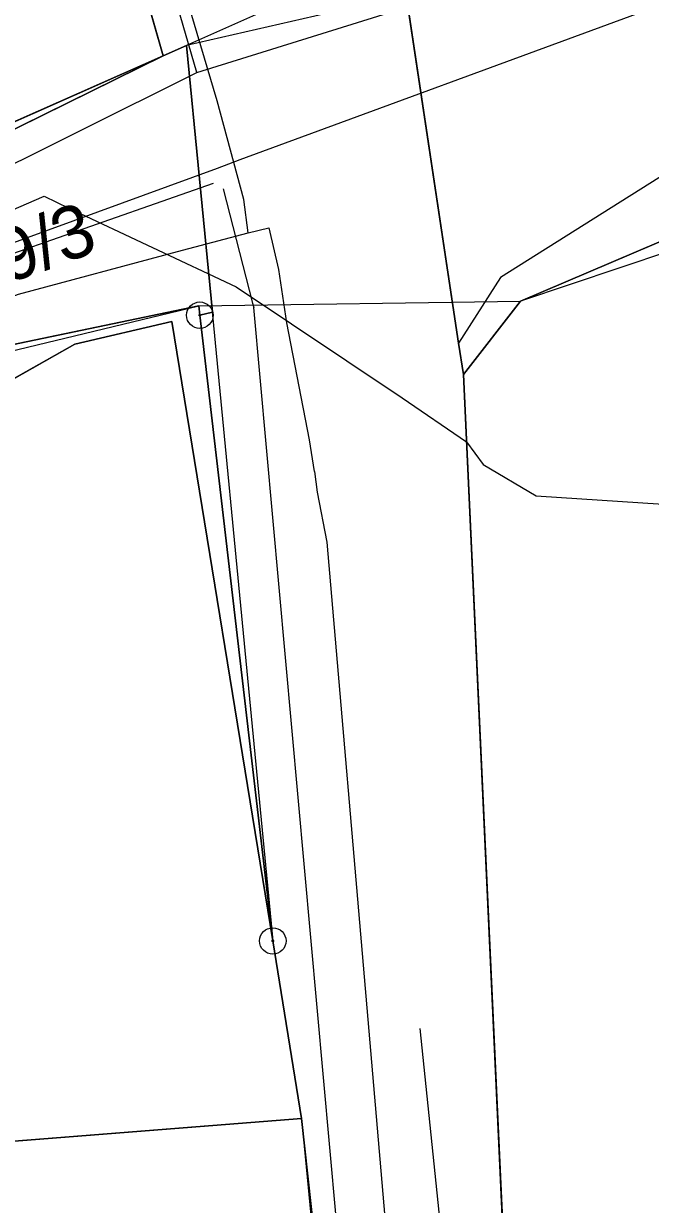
# Model space of a CAD drawing. Extents: x -706130 to -698555, y -971544 to -967260.
# Drawn here: x -704234.1 to -704210.38, y -969624.49 to -969579.85 of the extents above; entities that cross this region are included whole.
import ezdxf

# ---------------------------------------------------------------- set-up
doc = ezdxf.new("R2010")
doc.units = 0
for name, color, linetype in [('BPEJ I-II trida ochrany S', 7, 'Continuous'), ('Docházková izochrona - BUS S', 7, 'Continuous'), ('Docházková izochrona - VLAK N', 7, 'Continuous'), ('Hranice intravilán', 7, 'Continuous'), ('Kanalizace_stoka bez rozlišení N', 7, 'Continuous'), ('KN_Hranice_parcel', 7, 'Continuous'), ('KN_Hranice_parcel_vnitrni_kresba', 7, 'Continuous'), ('KN_Parcelni cisla', 7, 'Continuous'), ('KN_Polygon parcely', 7, 'Continuous'), ('KN_POZEMKY_14_OSTATNI PLOCHA', 7, 'Continuous'), ('KN_POZEMKY_5_ZAHRADA', 7, 'Continuous'), ('KN_POZEMKY_7_TTP', 7, 'Continuous'), ('KN_VYUZITI_16_ostatni plocha_silnice', 7, 'Continuous'), ('KN_VYUZITI_17_ostatni plocha_ostatni komunikace', 7, 'Continuous'), ('KN_VYUZITI_26_ostatni plocha_jina plocha', 7, 'Continuous'), ('KN_Značky bodu BP', 7, 'Continuous'), ('Plochy N_P ŠRAFY', 7, 'Continuous'), ('Plochy občanské vybavení - sport N', 7, 'Continuous'), ('Plochy smíšené obytné venkovské S', 7, 'Continuous'), ('Plochy verejnych prostranstvi - komunikace ostatni S', 7, 'Continuous'), ('Plochy zmen_ zastavitelne plochy', 7, 'Continuous'), ('Plochy zmen_ zastavitelne plochy_ZAKL', 7, 'Continuous'), ('Plynovody STL S', 7, 'Continuous'), ('Regulační bloky zastavitelné N', 7, 'Continuous'), ('Regulační bloky zastavěné S', 7, 'Continuous'), ('Spoje_dálkový optický komunikační kabel S', 7, 'Continuous'), ('Trasy cykloturistické N', 7, 'Continuous'), ('Trasy cykloturistické S', 7, 'Continuous'), ('Trasy turistické S', 7, 'Continuous'), ('Vodovodní řad - přiváděcí S', 7, 'Continuous'), ('Vodovodní řady - rozváděcí S', 7, 'Continuous'), ('Zábory hodnocené - plochy', 7, 'Continuous'), ('Zábory hodnocené - prevzate z UPO I a II tridy ochrany ZPF', 7, 'Continuous')]:
    doc.layers.add(name, color=color, linetype=linetype)

msp = doc.modelspace()

# ---------------------------------------------------------------- linework, layer by layer
at = {"layer": 'BPEJ I-II trida ochrany S'}
for p, q in [((-704228.82, -969581.06), (-704233.49, -969564.77)), ((-704256.89, -969593.5), (-704228.82, -969581.06)), ((-704208.35, -969587.38), (-704215.3, -969590.34)), ((-704215.3, -969590.34), (-704217.46, -969593.11)), ((-704228.49, -969591.11), (-704232.16, -969591.96)), ((-704224.67, -969614.53), (-704228.49, -969591.11)), ((-704232.16, -969591.96), (-704241.14, -969597.05)), ((-704217.46, -969593.11), (-704214.74, -969651.86)), ((-704223.58, -969621.24), (-704224.67, -969614.53)), ((-704221.39, -969641.2), (-704223.58, -969621.24))]:
    msp.add_line(p, q, dxfattribs=at)
at = {"layer": 'Docházková izochrona - BUS S'}
msp.add_arc((-704240.773, -969524.401), 400, 310.68625, 92.9342, dxfattribs=at)
at = {"layer": 'Docházková izochrona - VLAK N'}
msp.add_circle((-704165.451, -969778.767), 800, dxfattribs=at)
at = {"layer": 'Hranice intravilán'}
msp.add_lwpolyline([(-704219.87, -969577.08), (-704227.94, -969580.67), (-704226.95, -969590.76), (-704227.43, -969590.87), (-704224.67, -969614.53), (-704223.58, -969621.24), (-704250.61, -969623.37), (-704260.62, -969624.16), (-704262.7, -969624.32), (-704261.282, -969635.176), (-704265.81, -969638.36), (-704279.27, -969640.67), (-704290.75, -969639.5), (-704290.79, -969642.09), (-704303.3, -969641.85), (-704304.17, -969641.83), (-704304.03, -969634.55), (-704301.94, -969634.59), (-704301.83, -969625.54), (-704307.84, -969624.97), (-704306.2, -969642.59), (-704302.94, -969659.95), (-704305.55, -969660.42)], dxfattribs=at)
at = {"layer": 'Kanalizace_stoka bez rozlišení N'}
msp.add_line((-704227.542, -969581.697), (-704140.78, -969554.617), dxfattribs=at)
for points in [[(-704374.196, -969620.371), (-704331.611, -969612.168), (-704277.851, -969606.568), (-704272.222, -969603.95), (-704227.542, -969581.697), (-704237.783, -969546.535), (-704249.189, -969508.124), (-704256.433, -969469.129)], [(-704200.628, -969760.061), (-704209.059, -969702.611), (-704213.521, -969671.707), (-704219.097, -969617.843)]]:
    msp.add_lwpolyline(points, dxfattribs=at)
at = {"layer": 'KN_Hranice_parcel'}
for p, q in [((-704228.82, -969581.06), (-704233.49, -969564.77)), ((-704256.89, -969593.5), (-704228.82, -969581.06)), ((-704228.82, -969581.06), (-704255.48, -969594.19)), ((-704227.47, -969590.51), (-704227.43, -969590.87)), ((-704227.43, -969590.87), (-704224.67, -969614.53)), ((-704217.46, -969593.11), (-704214.74, -969651.86)), ((-704223.58, -969621.24), (-704224.67, -969614.53)), ((-704223.58, -969621.24), (-704250.61, -969623.37)), ((-704221.39, -969641.2), (-704223.58, -969621.24))]:
    msp.add_line(p, q, dxfattribs=at)
for points in [[(-704217.46, -969593.11), (-704217.64, -969591.93), (-704219.7, -969578.24), (-704219.87, -969577.08)], [(-704228.82, -969581.06), (-704227.94, -969580.67), (-704226.95, -969590.76), (-704227.43, -969590.87)], [(-704208.35, -969587.38), (-704215.3, -969590.34), (-704217.46, -969593.11)], [(-704255.98, -969600.39), (-704252.52, -969598.81), (-704245.02, -969595.87), (-704242.27, -969594.08), (-704238.79, -969592.87), (-704227.47, -969590.51)], [(-704224.67, -969614.53), (-704228.49, -969591.11), (-704232.16, -969591.96), (-704241.14, -969597.05), (-704245.98, -969598.7)]]:
    msp.add_lwpolyline(points, dxfattribs=at)
at = {"layer": 'KN_Hranice_parcel_vnitrni_kresba'}
for p, q in [((-704208.62, -969584.76), (-704216.06, -969589.44)), ((-704216.06, -969589.44), (-704217.64, -969591.93))]:
    msp.add_line(p, q, dxfattribs=at)
at = {"layer": 'KN_Polygon parcely'}
for points in [[(-704200.17, -969756.67), (-704206.47, -969712.06), (-704208.11, -969699.67), (-704208.05, -969694.44), (-704217.33, -969665.33), (-704216.7, -969652.42), (-704214.74, -969651.86), (-704217.46, -969593.11), (-704217.64, -969591.93), (-704219.7, -969578.24), (-704219.87, -969577.08), (-704233.36, -969548.33), (-704245.79, -969507.12), (-704248.1, -969494.55), (-704253.03, -969467.69), (-704252.11, -969465.31)], [(-704233.49, -969564.77), (-704228.82, -969581.06), (-704227.94, -969580.67), (-704226.95, -969590.76), (-704227.43, -969590.87), (-704224.67, -969614.53), (-704223.58, -969621.24), (-704221.39, -969641.2), (-704219.83, -969660.14), (-704218.69, -969674), (-704212.69, -969693.01), (-704212.49, -969695.49), (-704212.16, -969699.64), (-704211.84, -969703.71), (-704211.72, -969706.62), (-704211.32, -969708.88), (-704211.01, -969710.61), (-704206.19, -969742.27)], [(-704201.42, -969573.83), (-704215.87, -969577.91), (-704219.87, -969577.08), (-704219.7, -969578.24), (-704217.64, -969591.93), (-704217.46, -969593.11), (-704215.3, -969590.34), (-704208.35, -969587.38)]]:
    msp.add_lwpolyline(points, dxfattribs=at)
for points in [[(-704266.43, -969556.11), (-704273.12, -969560.92), (-704273.99, -969562.01), (-704276.88, -969565.64), (-704272.81, -969585.71), (-704256.89, -969593.5), (-704228.82, -969581.06), (-704233.49, -969564.77), (-704260.62, -969575.51), (-704264.82, -969560.87), (-704254.29, -969556.86), (-704251.98, -969555.98), (-704237.59, -969550.5)], [(-704217.46, -969593.11), (-704214.74, -969651.86), (-704187.53, -969643.89), (-704167.98, -969638.8), (-704171.89, -969620.97), (-704185.23, -969580.26), (-704208.35, -969587.38), (-704215.3, -969590.34)], [(-704238.79, -969592.87), (-704227.47, -969590.51), (-704227.43, -969590.87), (-704226.95, -969590.76), (-704227.94, -969580.67), (-704228.82, -969581.06), (-704255.48, -969594.19), (-704275.63, -969604.11), (-704266.88, -969606.8), (-704266.03, -969605.55), (-704255.98, -969600.39), (-704252.52, -969598.81), (-704245.02, -969595.87), (-704242.27, -969594.08)], [(-704256.89, -969593.5), (-704255.48, -969594.19), (-704228.82, -969581.06)], [(-704245.98, -969598.7), (-704241.14, -969597.05), (-704232.16, -969591.96), (-704228.49, -969591.11), (-704224.67, -969614.53), (-704227.43, -969590.87), (-704227.47, -969590.51), (-704238.79, -969592.87), (-704242.27, -969594.08), (-704245.02, -969595.87), (-704252.52, -969598.81), (-704255.98, -969600.39), (-704266.03, -969605.55), (-704251.72, -969600.66), (-704251.89, -969599.16), (-704246, -969598.51)], [(-704224.67, -969614.53), (-704228.49, -969591.11), (-704232.16, -969591.96), (-704241.14, -969597.05), (-704245.98, -969598.7), (-704245.57, -969602.41), (-704244.12, -969602.26), (-704244.34, -969600.04), (-704240.46, -969599.67), (-704240.32, -969601.11), (-704236.11, -969600.7), (-704235.33, -969608.68), (-704244.79, -969609.59), (-704244.5, -969612.17), (-704250.39, -969612.81), (-704251.72, -969600.66), (-704266.03, -969605.55), (-704265.75, -969607.15), (-704263.29, -969608.38), (-704253.82, -969604.36), (-704253.42, -969606.71), (-704250.61, -969623.37), (-704223.58, -969621.24)], [(-704221.39, -969641.2), (-704223.58, -969621.24), (-704250.61, -969623.37), (-704260.62, -969624.16), (-704262.7, -969624.32), (-704260.08, -969644.38)]]:
    msp.add_lwpolyline(points, close=True, dxfattribs=at)
at = {"layer": 'KN_POZEMKY_14_OSTATNI PLOCHA'}
for p, q in [((-704228.82, -969581.06), (-704233.49, -969564.77)), ((-704217.64, -969591.93), (-704219.7, -969578.24)), ((-704219.7, -969578.24), (-704217.64, -969591.93)), ((-704256.89, -969593.5), (-704228.82, -969581.06)), ((-704228.82, -969581.06), (-704255.48, -969594.19)), ((-704255.48, -969594.19), (-704228.82, -969581.06)), ((-704228.82, -969581.06), (-704227.94, -969580.67)), ((-704227.94, -969580.67), (-704228.82, -969581.06)), ((-704227.94, -969580.67), (-704226.95, -969590.76)), ((-704226.95, -969590.76), (-704227.94, -969580.67)), ((-704208.35, -969587.38), (-704215.3, -969590.34)), ((-704215.3, -969590.34), (-704217.46, -969593.11)), ((-704227.47, -969590.51), (-704238.79, -969592.87)), ((-704238.79, -969592.87), (-704227.47, -969590.51)), ((-704227.43, -969590.87), (-704227.47, -969590.51)), ((-704227.47, -969590.51), (-704227.43, -969590.87)), ((-704226.95, -969590.76), (-704227.43, -969590.87)), ((-704227.43, -969590.87), (-704226.95, -969590.76)), ((-704227.43, -969590.87), (-704224.67, -969614.53)), ((-704224.67, -969614.53), (-704227.43, -969590.87)), ((-704228.49, -969591.11), (-704232.16, -969591.96)), ((-704224.67, -969614.53), (-704228.49, -969591.11)), ((-704232.16, -969591.96), (-704241.14, -969597.05)), ((-704217.46, -969593.11), (-704217.64, -969591.93)), ((-704217.64, -969591.93), (-704217.46, -969593.11)), ((-704217.46, -969593.11), (-704214.74, -969651.86)), ((-704223.58, -969621.24), (-704224.67, -969614.53)), ((-704221.39, -969641.2), (-704223.58, -969621.24))]:
    msp.add_line(p, q, dxfattribs=at)
at = {"layer": 'KN_POZEMKY_5_ZAHRADA'}
for p, q in [((-704233.49, -969564.77), (-704228.82, -969581.06)), ((-704228.82, -969581.06), (-704256.89, -969593.5)), ((-704232.16, -969591.96), (-704228.49, -969591.11)), ((-704228.49, -969591.11), (-704224.67, -969614.53)), ((-704241.14, -969597.05), (-704232.16, -969591.96)), ((-704224.67, -969614.53), (-704223.58, -969621.24)), ((-704223.58, -969621.24), (-704250.61, -969623.37))]:
    msp.add_line(p, q, dxfattribs=at)
at = {"layer": 'KN_POZEMKY_7_TTP'}
for p, q in [((-704215.3, -969590.34), (-704208.35, -969587.38)), ((-704217.46, -969593.11), (-704215.3, -969590.34)), ((-704214.74, -969651.86), (-704217.46, -969593.11)), ((-704250.61, -969623.37), (-704223.58, -969621.24)), ((-704223.58, -969621.24), (-704221.39, -969641.2))]:
    msp.add_line(p, q, dxfattribs=at)
at = {"layer": 'KN_VYUZITI_16_ostatni plocha_silnice'}
for p, q in [((-704228.82, -969581.06), (-704233.49, -969564.77)), ((-704219.7, -969578.24), (-704217.64, -969591.93)), ((-704227.94, -969580.67), (-704228.82, -969581.06)), ((-704226.95, -969590.76), (-704227.94, -969580.67)), ((-704227.43, -969590.87), (-704226.95, -969590.76)), ((-704224.67, -969614.53), (-704227.43, -969590.87)), ((-704217.64, -969591.93), (-704217.46, -969593.11)), ((-704217.46, -969593.11), (-704214.74, -969651.86)), ((-704223.58, -969621.24), (-704224.67, -969614.53)), ((-704221.39, -969641.2), (-704223.58, -969621.24))]:
    msp.add_line(p, q, dxfattribs=at)
at = {"layer": 'KN_VYUZITI_17_ostatni plocha_ostatni komunikace'}
for p, q in [((-704217.64, -969591.93), (-704219.7, -969578.24)), ((-704256.89, -969593.5), (-704228.82, -969581.06)), ((-704228.82, -969581.06), (-704255.48, -969594.19)), ((-704255.48, -969594.19), (-704228.82, -969581.06)), ((-704228.82, -969581.06), (-704227.94, -969580.67)), ((-704227.94, -969580.67), (-704226.95, -969590.76)), ((-704208.35, -969587.38), (-704215.3, -969590.34)), ((-704215.3, -969590.34), (-704217.46, -969593.11)), ((-704227.47, -969590.51), (-704238.79, -969592.87)), ((-704227.43, -969590.87), (-704227.47, -969590.51)), ((-704226.95, -969590.76), (-704227.43, -969590.87)), ((-704217.46, -969593.11), (-704217.64, -969591.93))]:
    msp.add_line(p, q, dxfattribs=at)
at = {"layer": 'KN_VYUZITI_26_ostatni plocha_jina plocha'}
for p, q in [((-704238.79, -969592.87), (-704227.47, -969590.51)), ((-704227.47, -969590.51), (-704227.43, -969590.87)), ((-704227.43, -969590.87), (-704224.67, -969614.53)), ((-704228.49, -969591.11), (-704232.16, -969591.96)), ((-704224.67, -969614.53), (-704228.49, -969591.11)), ((-704232.16, -969591.96), (-704241.14, -969597.05))]:
    msp.add_line(p, q, dxfattribs=at)
at = {"layer": 'KN_Značky bodu BP'}
for centre, radius in [((-704227.43, -969590.87), 0.5), ((-704227.43, -969590.87), 0.0303), ((-704224.67, -969614.53), 0.5), ((-704224.67, -969614.53), 0.0303)]:
    msp.add_circle(centre, radius, dxfattribs=at)
at = {"layer": 'Plochy N_P ŠRAFY'}
for p, q in [((-704208.35, -969587.38), (-704215.3, -969590.34)), ((-704215.3, -969590.34), (-704217.46, -969593.11)), ((-704217.46, -969593.11), (-704214.74, -969651.86))]:
    msp.add_line(p, q, dxfattribs=at)
at = {"layer": 'Plochy občanské vybavení - sport N'}
msp.add_line((-704217.46, -969593.11), (-704214.74, -969651.86), dxfattribs=at)
msp.add_lwpolyline([(-704208.35, -969587.38), (-704215.3, -969590.34), (-704217.46, -969593.11)], dxfattribs=at)
at = {"layer": 'Plochy smíšené obytné venkovské S'}
for p, q in [((-704228.82, -969581.06), (-704233.49, -969564.77)), ((-704255.48, -969594.19), (-704228.82, -969581.06)), ((-704227.43, -969590.87), (-704227.47, -969590.51)), ((-704224.67, -969614.53), (-704227.43, -969590.87)), ((-704223.58, -969621.24), (-704224.67, -969614.53)), ((-704221.39, -969641.2), (-704223.58, -969621.24))]:
    msp.add_line(p, q, dxfattribs=at)
msp.add_lwpolyline([(-704227.47, -969590.51), (-704238.79, -969592.87), (-704242.27, -969594.08), (-704245.02, -969595.87), (-704252.52, -969598.81)], dxfattribs=at)
at = {"layer": 'Plochy verejnych prostranstvi - komunikace ostatni S'}
for p, q in [((-704233.49, -969564.77), (-704228.82, -969581.06)), ((-704228.82, -969581.06), (-704255.48, -969594.19)), ((-704215.3, -969590.34), (-704208.35, -969587.38)), ((-704217.46, -969593.11), (-704215.3, -969590.34)), ((-704238.79, -969592.87), (-704227.47, -969590.51)), ((-704227.47, -969590.51), (-704227.43, -969590.87)), ((-704227.43, -969590.87), (-704224.67, -969614.53)), ((-704214.74, -969651.86), (-704217.46, -969593.11)), ((-704224.67, -969614.53), (-704223.58, -969621.24)), ((-704223.58, -969621.24), (-704221.39, -969641.2))]:
    msp.add_line(p, q, dxfattribs=at)
at = {"layer": 'Plochy zmen_ zastavitelne plochy'}
msp.add_lwpolyline([(-704171.89, -969620.97), (-704185.23, -969580.26), (-704208.35, -969587.38), (-704215.3, -969590.34), (-704217.46, -969593.11), (-704214.74, -969651.86), (-704187.53, -969643.89), (-704167.98, -969638.8)], close=True, dxfattribs=at)
at = {"layer": 'Plochy zmen_ zastavitelne plochy_ZAKL'}
for p, q in [((-704208.35, -969587.38), (-704215.3, -969590.34)), ((-704215.3, -969590.34), (-704217.46, -969593.11)), ((-704217.46, -969593.11), (-704214.74, -969651.86))]:
    msp.add_line(p, q, dxfattribs=at)
at = {"layer": 'Plynovody STL S'}
for points in [[(-704225.6, -969587.75), (-704225.76, -969586.49), (-704226.78, -969582.76), (-704230.1, -969571.55), (-704235.45, -969553.12), (-704236.83, -969548.75), (-704237.106, -969548.07), (-704243.32, -969532.73), (-704251.36, -969511.68), (-704252.08, -969507.16), (-704256.301, -969483.515), (-704256.881, -969480.264), (-704257.26, -969478.14)], [(-704275.117, -969608.523), (-704261.171, -969601.689), (-704251.97, -969597.21), (-704241.38, -969592.66), (-704234.29, -969590.08), (-704228.278, -969588.468), (-704227.183, -969588.174), (-704225.6, -969587.75), (-704224.82, -969587.57), (-704224.46, -969589.14), (-704224.15, -969591.16), (-704223.3, -969595.58), (-704223.1, -969596.775), (-704223.098, -969596.784), (-704222.99, -969597.56), (-704222.62, -969599.45), (-704219.52, -969635.55), (-704217.82, -969655.4), (-704217.029, -969666.482)]]:
    msp.add_lwpolyline(points, dxfattribs=at)
at = {"layer": 'Regulační bloky zastavitelné N'}
for p, q in [((-704208.35, -969587.38), (-704215.3, -969590.34)), ((-704215.3, -969590.34), (-704217.46, -969593.11)), ((-704217.46, -969593.11), (-704214.74, -969651.86))]:
    msp.add_line(p, q, dxfattribs=at)
at = {"layer": 'Regulační bloky zastavěné S'}
for p, q in [((-704228.82, -969581.06), (-704233.49, -969564.77)), ((-704255.48, -969594.19), (-704228.82, -969581.06)), ((-704227.43, -969590.87), (-704227.47, -969590.51)), ((-704224.67, -969614.53), (-704227.43, -969590.87)), ((-704223.58, -969621.24), (-704224.67, -969614.53)), ((-704221.39, -969641.2), (-704223.58, -969621.24))]:
    msp.add_line(p, q, dxfattribs=at)
msp.add_lwpolyline([(-704227.47, -969590.51), (-704238.79, -969592.87), (-704242.27, -969594.08), (-704245.02, -969595.87), (-704252.52, -969598.81)], dxfattribs=at)
at = {"layer": 'Spoje_dálkový optický komunikační kabel S'}
for points in [[(-704310.01, -969608.86), (-704303.77, -969608.4), (-704289.42, -969610.89), (-704286.7, -969611.02), (-704285.44, -969610.96), (-704284.1, -969610.91), (-704279.8, -969609.2), (-704274.8, -969606.47), (-704273.6, -969605.29), (-704271.76, -969604.91), (-704249.24, -969593.28), (-704233.32, -969586.37), (-704232.39, -969586.82), (-704226.05, -969589.8), (-704219.78, -969593.99), (-704217.34, -969595.66)], [(-704217.34, -969595.66), (-704216.71, -969596.51), (-704214.71, -969597.7), (-704209.9, -969598.02)]]:
    msp.add_lwpolyline(points, dxfattribs=at)
at = {"layer": 'Trasy cykloturistické N'}
msp.add_lwpolyline([(-704370.691, -969623.254), (-704351.83, -969620.18), (-704307.53, -969613.14), (-704287.695, -969611.032), (-704252.52, -969598.81), (-704242.27, -969594.08), (-704227.47, -969590.51), (-704215.3, -969590.34)], dxfattribs=at)
at = {"layer": 'Trasy cykloturistické S'}
msp.add_lwpolyline([(-704015.35, -969529.46), (-704035.11, -969534.61), (-704057.11, -969540.81), (-704101.36, -969554.44), (-704108.48, -969555.45), (-704120.07, -969558.43), (-704126.7, -969562.22), (-704185.23, -969580.26), (-704215.3, -969590.34), (-704217.46, -969593.11), (-704214.74, -969651.86), (-704208.05, -969694.44), (-704200.17, -969756.67)], dxfattribs=at)
at = {"layer": 'Trasy turistické S'}
for points in [[(-703744.68, -969481.86), (-703804.24, -969490.12), (-703831.64, -969491.78), (-703871.55, -969494.18), (-703906.98, -969499.09), (-703983.39, -969513.34), (-704044.62, -969525.62), (-704122.15, -969548.42), (-704134.58, -969552.23), (-704151.22, -969557.75), (-704180.01, -969567.14), (-704201.42, -969573.83), (-704215.87, -969577.91), (-704227.94, -969580.67), (-704227.305, -969587.139)], [(-704227.94, -969580.67), (-704224.67, -969614.53), (-704223.58, -969621.24), (-704219.83, -969660.14), (-704216.75, -969697.51), (-704211.32, -969708.88), (-704202.71, -969765.14)]]:
    msp.add_lwpolyline(points, dxfattribs=at)
at = {"layer": 'Vodovodní řad - přiváděcí S'}
msp.add_lwpolyline([(-704191.27, -969572.75), (-704210.54, -969579.35), (-704225.92, -969584.99), (-704226.77, -969585.32), (-704240.51, -969590.33), (-704247.52, -969593.35), (-704257.33, -969597.94), (-704276.21, -969607.98), (-704275.501, -969609.457), (-704286.52, -969613.28), (-704303.56, -969611.11), (-704318.289, -969612.193), (-704319.92, -969612.31), (-704338.41, -969615.6), (-704362.62, -969618.56), (-704364.17, -969618.62)], dxfattribs=at)
at = {"layer": 'Vodovodní řady - rozváděcí S'}
for points in [[(-704226.93, -969585.89), (-704240.4, -969590.61), (-704247.38, -969593.62), (-704257.2, -969598.21), (-704275.59, -969608.39), (-704274.964, -969609.641), (-704275.38, -969609.77)], [(-704226.55, -969586.09), (-704225.44, -969590.41), (-704225.39, -969590.58)], [(-704215.882, -969690.695), (-704216.756, -969685.856), (-704225.39, -969590.58)]]:
    msp.add_lwpolyline(points, dxfattribs=at)
at = {"layer": 'Zábory hodnocené - plochy'}
msp.add_line((-704208.35, -969587.38), (-704215.3, -969590.34), dxfattribs=at)
msp.add_lwpolyline([(-704215.3, -969590.34), (-704217.46, -969593.11), (-704214.74, -969651.86)], dxfattribs=at)
at = {"layer": 'Zábory hodnocené - prevzate z UPO I a II tridy ochrany ZPF'}
msp.add_line((-704208.35, -969587.38), (-704215.3, -969590.34), dxfattribs=at)
msp.add_lwpolyline([(-704215.3, -969590.34), (-704217.46, -969593.11), (-704214.74, -969651.86)], dxfattribs=at)

# ---------------------------------------------------------------- texts
at = {"layer": 'KN_Parcelni cisla'}
msp.add_text('2009/3', height=2, rotation=20, dxfattribs=at).set_placement((-704238.894, -969591.215))

doc.saveas('drawing.dxf')
